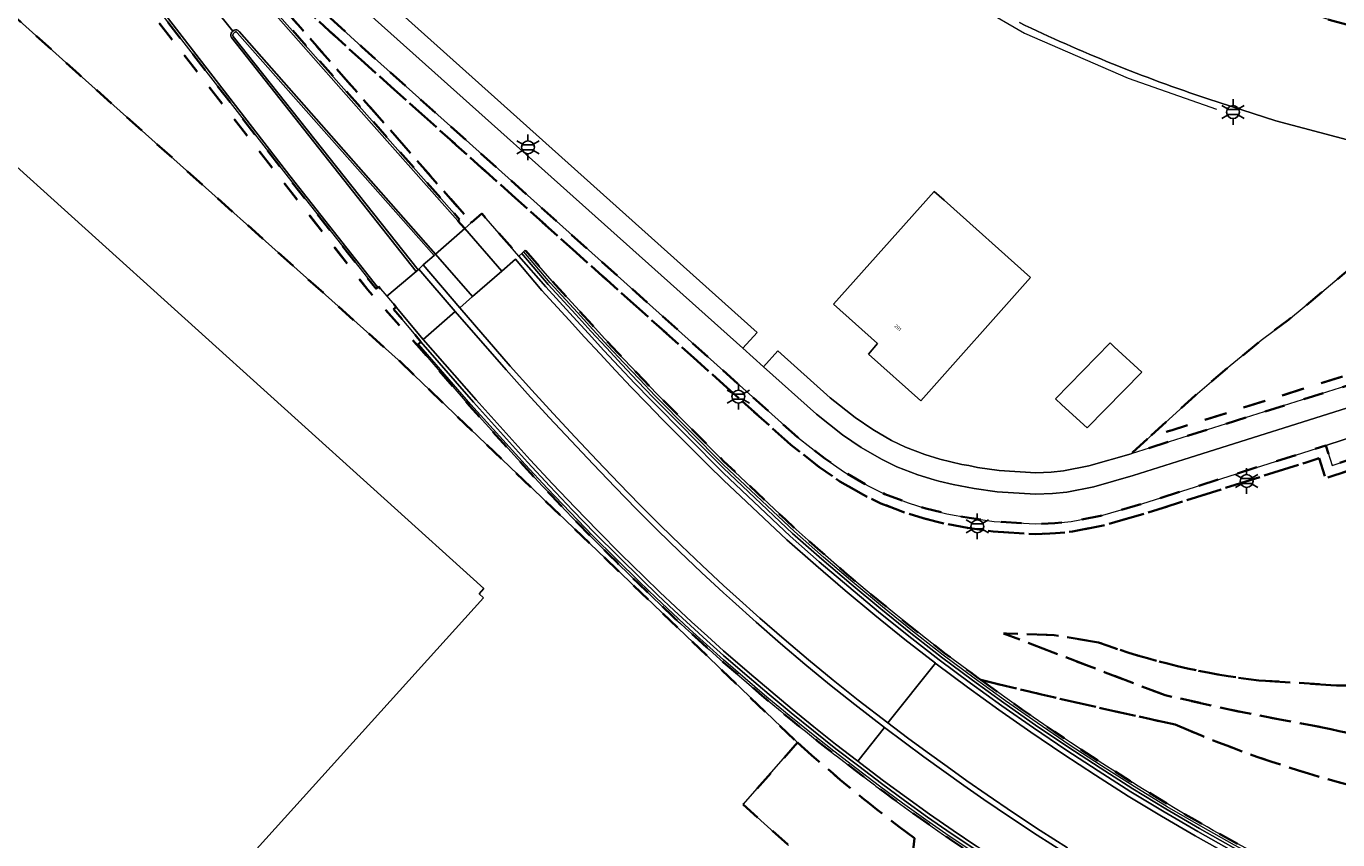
# Model space of a CAD drawing. Extents: x 105780 to 185197, y 477999 to 525027.
# Tile 234 of 562: x 107430 to 107559, y 478290 to 478370. Entities that reach past the tile are written whole.
import ezdxf
from ezdxf.enums import TextEntityAlignment as Align

# ---------------------------------------------------------------- set-up
doc = ezdxf.new("R2010")
doc.units = 0
doc.linetypes.add('XX-HIDDEN', pattern=[4, 2, -2])
for name, color, linetype, lineweight in [('B-GV-GR-MATERIAALGRENS-G', 252, 'XX-HIDDEN', 35), ('B-RO-IE-MEUBILAIR_WEGMEUBILAIR-S', 252, 'Continuous', 25), ('B-RO-IE-TERREINAFSCHEIDING_KUNSTMATIG_HEKWERK-G', 252, 'IE-TERREINAFSCHEIDING-KUNSTMATIG', 18), ('B-RO-IE-TERREINAFSCHEIDING_KUNSTMATIG_SCHUTTING-G', 252, 'IE-TERREINAFSCHEIDING-KUNSTMATIG-DICHT', 18), ('B-XX-KG-KADASTRAAL_BEBOUWING-G', 252, 'Continuous', 20), ('B1-WE-IE-MEUBILAIR_WEGMEUBILAIR-G', 7, 'Continuous', 18), ('B1-WE-OG-BEBOUWING-T18', 7, 'Continuous', 18), ('B1-WE-OG-TERREIN_ERF-GV', 252, 'Continuous', 18), ('B1-WE-VH-ONVERHARD-GV', 252, 'Continuous', 18), ('B1-WE-VH-VERHARDING_ASFALT-GV', 252, 'Continuous', 18), ('B1-WE-VH-VERHARDING_BETON-GV', 252, 'Continuous', 18), ('B1-WE-VH-VERHARDING_OPEN-GV', 252, 'Continuous', 18), ('B1-WE-VH-VERHARDING_TEGEL-GV', 252, 'Continuous', 18)]:
    doc.layers.add(name, color=color, linetype=linetype, lineweight=lineweight)
doc.styles.add('NLCS-ISO', font='NLCS-ISO.ttf')
doc.styles.add('NLCS-ISO-M200-T18', font='NLCS-ISO.ttf', dxfattribs={"height": 0.36})
doc.linetypes.add('IE-TERREINAFSCHEIDING-KUNSTMATIG', pattern='A,4,[82,NLCS.SHX,S=0.75,R=90,X=0,Y=0],4,-2', length=10)
doc.linetypes.add('IE-TERREINAFSCHEIDING-KUNSTMATIG-DICHT', pattern='A,8,-1,[82,NLCS.SHX,S=0.75,R=90,X=0,Y=0],-1', length=10)

# ---------------------------------------------------------------- blocks, each defined once
blk = doc.blocks.new('B-SIE-WEG_LICHTMAST-SO')
at = {"ltscale": 0.1}
for p, q in [((-1.1, 0.63), (-2.19, 1.27)), ((0, 1.27), (0, 2.53)), ((1.1, 0.63), (2.19, 1.27)), ((-1.1, -0.63), (-2.19, -1.27)), ((0, -1.27), (0, -2.53)), ((1.1, -0.63), (2.19, -1.27))]:
    blk.add_line(p, q, dxfattribs=at)
at = {"flags": 128}
for points in [[(-1.16, 0.5), (1.16, 0.5)], [(-1.16, -0.5), (1.16, -0.5)]]:
    blk.add_lwpolyline(points, dxfattribs=at)
at = {"ltscale": 0.1}
blk.add_circle((0, 0), 1.27, dxfattribs=at)
at = {"style": 'NLCS-ISO'}
blk.add_attdef('TYPE', text='', height=1.8, dxfattribs=at).set_placement((0, 2.53), align=Align.BOTTOM_CENTER)

msp = doc.modelspace()

# ---------------------------------------------------------------- linework, layer by layer
at = {"layer": 'B-GV-GR-MATERIAALGRENS-G', "flags": 128}
for points in [[(107432.803, 478400.302), (107431.747, 478399.441), (107442.096, 478386.651), (107446.23, 478381.774), (107447.292, 478380.488), (107448.363, 478379.209), (107449.443, 478377.938), (107450.531, 478376.674), (107451.234, 478375.869), (107451.477, 478375.591), (107451.628, 478375.418), (107452.733, 478374.169), (107472.99, 478351.232), (107472.827, 478351.097), (107473.493, 478350.345), (107474.153, 478350.916), (107457.547, 478369.866), (107451.152, 478377.122), (107447.743, 478381.101), (107453.032, 478376.344), (107462.698, 478367.492), (107472.664, 478358.556), (107505.626, 478329.005), (107508.384, 478326.845), (107510.454, 478325.411), (107512.694, 478324.116), (107514.486, 478323.236), (107516.86, 478322.333), (107518.659, 478321.775), (107520.752, 478321.244), (107523.028, 478320.816), (107525.534, 478320.46), (107529.674, 478320.211), (107531.672, 478320.29), (107533.361, 478320.455), (107536.37, 478321.054), (107540.475, 478322.233), (107556.362, 478327.279), (107557.67, 478327.698), (107558.285, 478325.721), (107569.543, 478329.397), (107570.424, 478329.728), (107571.275, 478330.088), (107577.227, 478333.777), (107582.964, 478337.425), (107588.416, 478340.541)], [(107406.705, 478380.9), (107406.975, 478379.845), (107409.342, 478377.623), (107414.869, 478384.116), (107422.731, 478377.031), (107431.108, 478386.313), (107463.938, 478344.285), (107468.813, 478338.829), (107469.181, 478339.176), (107466.49, 478342.391), (107466.758, 478342.589), (107465.814, 478343.664), (107465.02, 478344.613), (107464.932, 478344.511), (107464.76, 478344.374), (107456.099, 478355.393), (107434.626, 478383.099), (107433.818, 478384.16), (107433.707, 478384.303), (107433.49, 478384.583), (107433, 478385.213), (107432.809, 478385.454), (107432.478, 478385.872), (107432.172, 478386.258), (107431.825, 478386.687), (107431.568, 478387.005), (107431.334, 478387.295), (107430.815, 478387.924), (107430.595, 478388.191), (107430.485, 478388.324), (107429.627, 478389.344), (107425.477, 478394.497), (107418.517, 478389.377)], [(107431.108, 478386.313), (107422.731, 478377.031), (107435.529, 478365.499), (107466.947, 478337.386), (107506.266, 478299.655)], [(107517.786, 478290.224), (107517.648, 478288.754), (107528.512, 478285.348), (107523.436, 478288.711), (107521.487, 478290.02), (107521.253, 478290.181), (107520.67, 478290.583), (107519.553, 478291.353), (107519.046, 478291.712), (107518.402, 478292.167), (107517.636, 478292.709), (107517.528, 478292.767), (107515.736, 478294.088), (107514.913, 478294.7), (107513.998, 478295.381), (107513.852, 478295.49), (107511.985, 478296.914), (107510.111, 478298.352), (107509.962, 478298.469), (107509.139, 478299.114), (107508.253, 478299.809), (107507.835, 478300.145), (107507.053, 478300.772), (107506.411, 478301.287), (107505.822, 478301.771), (107504.943, 478302.491), (107504.585, 478302.785), (107503.637, 478303.579), (107502.993, 478304.119), (107502.775, 478304.302), (107500.982, 478305.839), (107499, 478307.555), (107497.567, 478308.824), (107497.415, 478308.961), (107496.906, 478309.42), (107496.146, 478310.105), (107495.819, 478310.405), (107495.247, 478310.931), (107494.736, 478311.4), (107494.269, 478311.837), (107493.593, 478312.47), (107493.339, 478312.708), (107492.698, 478313.319), (107492.105, 478313.883), (107491.953, 478314.028), (107490.58, 478315.362), (107488.652, 478317.244), (107488.464, 478317.431), (107487.698, 478318.195), (107486.744, 478319.145), (107486.308, 478319.588), (107485.569, 478320.339), (107484.855, 478321.065), (107484.161, 478321.786), (107483.398, 478322.578), (107482.986, 478323.005), (107482.063, 478323.982), (107481.327, 478324.761), (107481.136, 478324.963), (107479.306, 478326.94), (107473.958, 478332.864), (107468.813, 478338.829), (107463.938, 478344.285), (107431.108, 478386.313)], [(107569.211, 478330.341), (107558.939, 478326.987), (107558.325, 478328.958), (107556.058, 478328.232), (107540.186, 478323.19), (107536.134, 478322.027), (107533.214, 478321.445), (107531.604, 478321.288), (107529.684, 478321.212), (107525.635, 478321.456), (107523.191, 478321.803), (107520.968, 478322.221), (107518.93, 478322.738), (107517.186, 478323.279), (107514.885, 478324.154), (107513.165, 478324.999), (107510.99, 478326.256), (107508.978, 478327.65), (107506.269, 478329.772), (107473.332, 478359.301), (107463.369, 478368.233), (107453.704, 478377.084), (107445.946, 478384.062)], [(107447.743, 478381.101), (107451.152, 478377.122), (107457.547, 478369.866), (107474.153, 478350.916), (107475.176, 478351.801), (107476.044, 478350.81), (107478.841, 478347.592), (107479.13, 478347.861), (107479.454, 478348.199), (107482.097, 478345.143), (107484.796, 478342.207), (107486.047, 478340.824), (107487.307, 478339.449), (107488.575, 478338.081), (107489.852, 478336.721), (107491.137, 478335.37), (107492.43, 478334.026), (107499, 478327.397), (107505.078, 478321.647), (107506.134, 478320.648), (107508.508, 478318.545), (107510.908, 478316.473), (107513.333, 478314.43), (107514.181, 478313.734), (107515.271, 478312.839), (107515.784, 478312.418), (107518.259, 478310.436), (107520.759, 478308.485), (107523.299, 478306.586), (107524.033, 478306.052), (107524.336, 478305.831)], [(107577.772, 478316.776), (107586.382, 478326.674), (107588.968, 478332.742), (107588.274, 478335.304), (107577.227, 478333.777), (107571.275, 478330.088), (107570.424, 478329.728), (107569.543, 478329.397), (107558.285, 478325.721), (107557.67, 478327.698), (107556.362, 478327.279), (107540.475, 478322.233), (107536.37, 478321.054), (107533.361, 478320.455), (107531.672, 478320.29), (107529.674, 478320.211), (107525.534, 478320.46), (107523.028, 478320.816), (107520.752, 478321.244), (107518.659, 478321.775), (107516.86, 478322.333), (107514.486, 478323.236), (107512.694, 478324.116), (107510.454, 478325.411), (107508.384, 478326.845), (107505.626, 478329.005), (107472.664, 478358.556), (107462.698, 478367.492), (107453.032, 478376.344), (107447.743, 478381.101)], [(107571.448, 478352.327), (107568.911, 478350.734), (107567.953, 478350.189), (107564.242, 478348.693), (107563.789, 478348.542), (107562.839, 478348.217), (107557.927, 478344.041), (107554.637, 478341.343), (107551.943, 478339.314), (107548.9, 478336.826), (107545.446, 478333.874), (107541.001, 478329.835), (107543.175, 478330.46), (107562.255, 478336.478), (107562.887, 478334.476), (107564.964, 478335.198), (107567.626, 478336.205), (107570.111, 478337.574), (107583.196, 478345.672)], [(107583.196, 478345.672), (107570.111, 478337.574), (107567.626, 478336.205), (107564.964, 478335.198), (107562.887, 478334.476), (107562.255, 478336.478), (107543.175, 478330.46), (107541.001, 478329.835), (107539.131, 478328.135), (107561.602, 478335.223), (107562.235, 478333.221), (107562.906, 478333.433), (107565.304, 478334.257)], [(107535.916, 478309.533), (107531.552, 478310.248), (107526.565, 478310.421), (107536.588, 478306.582), (107542.473, 478304.327), (107550.108, 478302.649), (107558.805, 478300.995)], [(107558.805, 478300.995), (107550.108, 478302.649), (107542.473, 478304.327), (107536.588, 478306.582), (107526.565, 478310.421), (107531.552, 478310.248), (107535.916, 478309.533)], [(107524.336, 478305.831), (107525.863, 478304.719), (107528.45, 478302.884), (107530.012, 478301.8), (107531.582, 478300.727), (107533.161, 478299.666), (107536.347, 478297.576), (107539.026, 478295.871), (107539.333, 478295.682), (107539.565, 478295.535), (107540.253, 478295.116), (107541.731, 478294.207), (107544.462, 478292.585), (107545.42, 478292.036), (107546.621, 478291.348), (107547.217, 478291.006), (107549.996, 478289.469), (107552.799, 478287.975), (107553.012, 478288.327), (107558.751, 478285.406), (107559.105, 478285.226), (107559.463, 478285.054), (107564.38, 478289.859), (107563.592, 478290.168), (107565.404, 478294.318)], [(107558.79, 478305.335), (107551.699, 478305.796)], [(107551.699, 478305.796), (107558.79, 478305.335)], [(107506.266, 478299.655), (107500.928, 478293.55), (107505.397, 478289.531), (107505.596, 478289.353), (107482.381, 478263.503), (107476.062, 478256.559), (107479.18, 478253.791), (107451.813, 478223.241), (107452.123, 478222.964), (107386.025, 478149.504), (107350.817, 478110.201), (107343.293, 478101.86), (107335.419, 478096.642), (107332.533, 478093.064), (107306.883, 478116.155), (107234.87, 478180.5), (107232.638, 478178.028), (107229.84, 478180.54), (107230.343, 478181.102), (107229.231, 478182.083), (107227.243, 478179.871), (107232.612, 478175.074), (107235.791, 478178.546), (107333.86, 478090.431), (107334.709, 478091.072), (107358.682, 478112.63), (107379.806, 478136.045), (107395.75, 478153.965), (107411.831, 478172.295), (107428.177, 478190.575), (107441.47, 478205.031), (107452.167, 478217.376), (107490.266, 478259.48), (107500.334, 478250.58), (107516.493, 478268.898), (107517.12, 478280.247), (107517.648, 478288.754)], [(107517.648, 478288.754), (107517.786, 478290.224)]]:
    msp.add_lwpolyline(points, dxfattribs=at)
for points in [[(107536.01, 478379.137, 0.0712986), (107589.492, 478364.476)], [(107551.699, 478305.796, -0.0582472), (107535.916, 478309.533)], [(107535.916, 478309.533, 0.0582472), (107551.699, 478305.796)], [(107567.519, 478307.297, -0.1514457), (107558.79, 478305.335)], [(107558.79, 478305.335, 0.1514457), (107567.519, 478307.297)], [(107524.336, 478305.831, 0.005586), (107543.46, 478301.438)], [(107543.46, 478301.438, -0.005586), (107524.336, 478305.831)], [(107543.46, 478301.438, 0.0485798), (107565.404, 478294.318)], [(107565.404, 478294.318, -0.0485798), (107543.46, 478301.438)], [(107558.805, 478300.995, 0.1666007), (107572.208, 478301.882)], [(107572.208, 478301.882, -0.1666007), (107558.805, 478300.995)], [(107506.266, 478299.655, 0.0218101), (107517.786, 478290.224)], [(107517.786, 478290.224, -0.0218101), (107506.266, 478299.655)]]:
    msp.add_lwpolyline(points, format="xyb", dxfattribs=at)
at = {"layer": 'B-RO-IE-TERREINAFSCHEIDING_KUNSTMATIG_HEKWERK-G', "flags": 128}
for points in [[(107579.032, 478275.866), (107576.259, 478276.89), (107573.744, 478277.918), (107571.239, 478278.967), (107568.742, 478280.038), (107566.254, 478281.129), (107563.776, 478282.242), (107561.537, 478283.301), (107559.307, 478284.383), (107557.089, 478285.485), (107554.881, 478286.609), (107552.684, 478287.754), (107549.319, 478289.553), (107545.988, 478291.414), (107542.693, 478293.337), (107539.434, 478295.321), (107536.212, 478297.366), (107533.026, 478299.455), (107529.871, 478301.592), (107526.749, 478303.777), (107523.661, 478306.009), (107520.607, 478308.287), (107517.606, 478310.634), (107514.641, 478313.026), (107511.712, 478315.462), (107508.82, 478317.942), (107505.965, 478320.464), (107499, 478327.048), (107492.25, 478333.853), (107490.698, 478335.468), (107489.158, 478337.094), (107487.631, 478338.731), (107486.115, 478340.379), (107484.611, 478342.039), (107481.912, 478344.973), (107479.326, 478348.018)], [(107574.581, 478262.504), (107566.966, 478265.491), (107563.373, 478267.007), (107559.806, 478268.584), (107556.266, 478270.221), (107552.755, 478271.919), (107549.274, 478273.677), (107546.093, 478275.331), (107538.929, 478279.25), (107536.842, 478280.461), (107534.767, 478281.693), (107532.705, 478282.946), (107530.656, 478284.221), (107528.62, 478285.517), (107523.549, 478288.877), (107521.213, 478290.449), (107518.901, 478292.055), (107516.611, 478293.695), (107514.346, 478295.368), (107512.106, 478297.073), (107509.861, 478298.799), (107507.64, 478300.554), (107505.441, 478302.338), (107503.265, 478304.151), (107501.113, 478305.991), (107499, 478307.821), (107497.31, 478309.321), (107495.637, 478310.84), (107493.981, 478312.377), (107492.342, 478313.932), (107490.72, 478315.505), (107488.411, 478317.764), (107486.129, 478320.05), (107483.876, 478322.365), (107481.65, 478324.706), (107479.454, 478327.075), (107474.108, 478332.996), (107468.987, 478338.883)]]:
    msp.add_lwpolyline(points, dxfattribs=at)
at = {"layer": 'B-RO-IE-TERREINAFSCHEIDING_KUNSTMATIG_SCHUTTING-G', "flags": 128}
for points in [[(107475.176, 478351.801), (107474.153, 478350.916), (107473.493, 478350.345), (107477.16, 478346.141), (107478.51, 478347.319), (107481.103, 478344.229), (107483.797, 478341.299), (107485.305, 478339.635), (107486.825, 478337.982), (107488.357, 478336.34), (107489.902, 478334.709), (107491.458, 478333.09), (107492.943, 478331.552), (107494.44, 478330.026), (107495.949, 478328.511), (107497.469, 478327.007), (107499, 478325.515), (107505.219, 478319.655), (107508.073, 478317.134), (107510.964, 478314.655), (107513.891, 478312.22), (107516.854, 478309.828), (107519.852, 478307.481), (107519.94, 478307.413), (107523.008, 478305.124), (107526.11, 478302.882), (107529.246, 478300.688), (107532.414, 478298.541), (107535.615, 478296.442), (107538.853, 478294.387), (107542.129, 478292.392), (107545.442, 478290.459), (107548.79, 478288.588), (107552.172, 478286.78), (107554.379, 478285.629), (107556.597, 478284.5), (107558.121, 478283.743), (107558.501, 478284.114), (107556.821, 478284.948), (107554.608, 478286.075), (107552.405, 478287.222), (107549.031, 478289.027), (107545.691, 478290.894), (107542.386, 478292.823), (107539.117, 478294.812), (107535.886, 478296.862), (107532.692, 478298.956), (107529.53, 478301.099), (107526.4, 478303.289), (107523.305, 478305.526), (107520.243, 478307.81), (107517.233, 478310.164), (107514.259, 478312.563), (107511.322, 478315.006), (107508.421, 478317.493), (107505.558, 478320.023), (107499, 478326.21), (107491.818, 478333.437), (107490.264, 478335.054), (107488.722, 478336.683), (107487.191, 478338.322), (107485.673, 478339.973), (107484.167, 478341.635), (107481.471, 478344.567), (107478.841, 478347.592), (107476.044, 478350.81)], [(107479.13, 478347.861), (107478.841, 478347.592), (107481.471, 478344.567), (107484.167, 478341.635), (107485.673, 478339.973), (107487.191, 478338.322), (107488.722, 478336.683), (107490.264, 478335.054), (107491.818, 478333.437), (107499, 478326.21), (107505.558, 478320.023), (107508.421, 478317.493), (107511.322, 478315.006), (107514.259, 478312.563), (107517.233, 478310.164), (107520.243, 478307.81), (107523.305, 478305.526), (107526.4, 478303.289), (107529.53, 478301.099), (107532.692, 478298.956), (107535.886, 478296.862), (107539.117, 478294.812), (107542.386, 478292.823), (107545.691, 478290.894), (107549.031, 478289.027), (107552.405, 478287.222), (107554.608, 478286.075), (107556.821, 478284.948), (107558.501, 478284.114), (107558.764, 478284.371), (107556.769, 478285.365), (107554.663, 478286.439), (107552.568, 478287.532), (107549.199, 478289.333), (107545.864, 478291.197), (107542.565, 478293.122), (107539.302, 478295.109), (107536.076, 478297.156), (107532.887, 478299.248), (107529.73, 478301.387), (107526.605, 478303.574), (107523.513, 478305.808), (107520.456, 478308.088), (107517.452, 478310.438), (107514.483, 478312.833), (107511.55, 478315.272), (107508.654, 478317.755), (107505.795, 478320.28), (107499, 478326.698), (107492.07, 478333.68), (107490.517, 478335.295), (107488.976, 478336.922), (107487.447, 478338.561), (107485.93, 478340.21), (107484.426, 478341.871), (107481.728, 478344.804)], [(107479.454, 478348.199), (107479.13, 478347.861), (107481.728, 478344.804), (107484.426, 478341.871), (107485.93, 478340.21), (107487.447, 478338.561), (107488.976, 478336.922), (107490.517, 478335.295), (107492.07, 478333.68), (107499, 478326.698), (107505.795, 478320.28), (107508.654, 478317.755), (107511.55, 478315.272), (107514.483, 478312.833), (107517.452, 478310.438), (107520.456, 478308.088), (107523.513, 478305.808), (107526.605, 478303.574), (107529.73, 478301.387), (107532.887, 478299.248), (107536.076, 478297.156), (107539.302, 478295.109), (107542.565, 478293.122), (107545.864, 478291.197), (107549.199, 478289.333), (107552.568, 478287.532), (107554.663, 478286.439), (107556.769, 478285.365), (107558.764, 478284.371), (107559.463, 478285.054), (107559.105, 478285.226), (107558.751, 478285.406), (107553.012, 478288.327), (107552.799, 478287.975), (107549.996, 478289.469), (107547.217, 478291.006), (107546.621, 478291.348), (107545.42, 478292.036), (107544.462, 478292.585), (107541.731, 478294.207), (107540.253, 478295.116), (107539.565, 478295.535), (107539.333, 478295.682), (107539.026, 478295.871), (107536.347, 478297.576), (107533.161, 478299.666), (107531.582, 478300.727), (107530.012, 478301.8), (107528.45, 478302.884), (107525.863, 478304.719), (107524.336, 478305.831), (107524.033, 478306.052), (107523.299, 478306.586), (107520.759, 478308.485), (107518.259, 478310.436), (107515.784, 478312.418), (107515.271, 478312.839), (107514.181, 478313.734), (107513.333, 478314.43), (107510.908, 478316.473), (107508.508, 478318.545), (107506.134, 478320.648), (107505.078, 478321.647), (107499, 478327.397), (107492.43, 478334.026), (107491.137, 478335.37), (107489.852, 478336.721), (107488.575, 478338.081), (107487.307, 478339.449), (107486.047, 478340.824), (107484.796, 478342.207), (107482.097, 478345.143)], [(107466.758, 478342.589), (107466.49, 478342.391), (107469.181, 478339.176), (107474.348, 478333.208), (107479.691, 478327.29), (107481.884, 478324.924), (107484.106, 478322.585), (107486.357, 478320.274), (107488.636, 478317.99), (107490.943, 478315.735), (107492.522, 478314.203), (107494.117, 478312.688), (107495.729, 478311.19), (107497.357, 478309.71), (107499, 478308.247), (107501.321, 478306.234), (107503.47, 478304.396), (107505.643, 478302.586), (107507.84, 478300.804), (107510.059, 478299.051), (107512.301, 478297.327), (107514.539, 478295.624), (107516.801, 478293.954), (107519.087, 478292.316), (107521.396, 478290.712), (107523.728, 478289.141), (107528.792, 478285.787), (107530.825, 478284.492), (107532.872, 478283.219), (107534.931, 478281.967), (107537.004, 478280.736), (107539.089, 478279.527), (107546.242, 478275.614), (107548.565, 478274.406), (107548.829, 478274.664), (107546.405, 478275.924), (107539.263, 478279.831), (107537.18, 478281.038), (107535.111, 478282.267), (107533.054, 478283.517), (107531.01, 478284.789), (107528.98, 478286.082), (107523.925, 478289.431), (107521.596, 478291), (107519.29, 478292.602), (107517.007, 478294.237), (107514.749, 478295.905), (107512.514, 478297.605), (107512.205, 478297.84), (107510.031, 478299.518), (107507.878, 478301.223), (107505.746, 478302.955), (107503.637, 478304.714), (107501.55, 478306.499), (107499, 478308.713), (107497.407, 478310.135), (107495.829, 478311.573), (107494.266, 478313.028), (107492.719, 478314.499), (107491.187, 478315.986), (107488.884, 478318.239), (107486.608, 478320.519), (107484.36, 478322.828), (107482.141, 478325.163), (107479.95, 478327.525), (107474.61, 478333.44), (107469.416, 478339.397)]]:
    msp.add_lwpolyline(points, close=True, dxfattribs=at)
for points in [[(107469.181, 478339.176), (107468.813, 478338.829), (107473.958, 478332.864), (107479.306, 478326.94), (107481.136, 478324.963), (107481.327, 478324.761), (107482.063, 478323.982), (107482.986, 478323.005), (107483.398, 478322.578), (107484.161, 478321.786), (107484.855, 478321.065), (107485.569, 478320.339), (107486.308, 478319.588), (107486.744, 478319.145), (107487.698, 478318.195), (107488.464, 478317.431), (107488.652, 478317.244), (107490.58, 478315.362), (107491.953, 478314.028), (107492.105, 478313.883), (107492.698, 478313.319), (107493.339, 478312.708), (107493.593, 478312.47), (107494.269, 478311.837), (107494.736, 478311.4), (107495.247, 478310.931), (107495.819, 478310.405), (107496.146, 478310.105), (107496.906, 478309.42), (107497.415, 478308.961), (107497.567, 478308.824), (107499, 478307.555), (107500.982, 478305.839), (107502.775, 478304.302), (107502.993, 478304.119), (107503.637, 478303.579), (107504.585, 478302.785), (107504.943, 478302.491), (107505.822, 478301.771), (107506.411, 478301.287), (107507.053, 478300.772), (107507.835, 478300.145), (107508.253, 478299.809), (107509.139, 478299.114), (107509.962, 478298.469), (107510.111, 478298.352), (107511.985, 478296.914), (107513.852, 478295.49), (107513.998, 478295.381), (107514.913, 478294.7), (107515.736, 478294.088), (107517.528, 478292.767), (107517.636, 478292.709), (107518.402, 478292.167), (107519.046, 478291.712), (107519.553, 478291.353), (107520.67, 478290.583), (107521.253, 478290.181), (107521.487, 478290.02), (107523.436, 478288.711), (107528.512, 478285.348)], [(107545.993, 478275.066), (107546.724, 478274.681), (107547.454, 478274.3), (107547.457, 478274.298), (107547.225, 478274.07), (107547.882, 478273.739), (107548.565, 478274.406), (107546.242, 478275.614), (107539.089, 478279.527), (107537.004, 478280.736), (107534.931, 478281.967), (107532.872, 478283.219), (107530.825, 478284.492), (107528.792, 478285.787), (107523.728, 478289.141), (107521.396, 478290.712), (107519.087, 478292.316), (107516.801, 478293.954), (107514.539, 478295.624), (107512.301, 478297.327), (107510.059, 478299.051), (107507.84, 478300.804), (107505.643, 478302.586), (107503.47, 478304.396), (107501.321, 478306.234), (107499, 478308.247), (107497.357, 478309.71), (107495.729, 478311.19), (107494.117, 478312.688), (107492.522, 478314.203), (107490.943, 478315.735), (107488.636, 478317.99), (107486.357, 478320.274), (107484.106, 478322.585), (107481.884, 478324.924), (107479.691, 478327.29), (107474.348, 478333.208), (107469.181, 478339.176)]]:
    msp.add_lwpolyline(points, dxfattribs=at)
at = {"layer": 'B-XX-KG-KADASTRAAL_BEBOUWING-G', "flags": 128}
for points in [[(107426.252, 478359.196), (107426.119, 478359.321), (107398.335, 478328.093), (107391.426, 478320.428), (107435.968, 478280.229), (107442.534, 478287.504), (107443.68, 478286.47), (107446.964, 478283.506), (107447.446, 478284.04), (107447.962, 478283.575), (107448.392, 478284.051), (107475.351, 478313.926), (107474.922, 478314.312), (107475.394, 478314.835)], [(107520.715, 478353.109), (107519.738, 478353.983), (107509.815, 478342.888), (107514.164, 478339.008), (107513.252, 478337.935), (107518.41, 478333.334), (107529.22, 478345.492)]]:
    msp.add_lwpolyline(points, close=True, dxfattribs=at)
at = {"layer": 'B1-WE-IE-MEUBILAIR_WEGMEUBILAIR-G', "flags": 128}
msp.add_lwpolyline([(107499.595, 478389.181), (107504.644, 478386.05), (107513.333, 478380.14), (107524.331, 478372.077), (107528.636, 478369.572), (107538.852, 478365.15), (107547.54, 478362.097)], dxfattribs=at)
at = {"layer": 'B1-WE-OG-TERREIN_ERF-GV', "flags": 128}
for points in [[(107466.724, 478371.987), (107476.435, 478363.281), (107502.308, 478340.085), (107500.898, 478338.523), (107502.936, 478336.697), (107504.324, 478338.278), (107509.507, 478333.631), (107511.966, 478331.704), (107513.687, 478330.514), (107515.538, 478329.443), (107516.896, 478328.776), (107518.828, 478328.041), (107520.297, 478327.586), (107522.446, 478327.065), (107523.147, 478326.962), (107524.01, 478326.771), (107526.141, 478326.47), (107529.737, 478326.253), (107531.262, 478326.313), (107532.488, 478326.432), (107534.959, 478326.925), (107539.131, 478328.135), (107541.001, 478329.835), (107545.446, 478333.874), (107548.9, 478336.826), (107551.943, 478339.314), (107554.637, 478341.343), (107557.927, 478344.041), (107562.839, 478348.217)], [(107577.693, 478355.241), (107568.995, 478356.924), (107563.676, 478358.202), (107553.389, 478360.945), (107546.699, 478363.111)]]:
    msp.add_lwpolyline(points, dxfattribs=at)
at = {"layer": 'B1-WE-OG-TERREIN_ERF-GV'}
msp.add_lwpolyline([(107546.699, 478363.111, -0.0320209), (107528.142, 478370.621)], format="xyb", dxfattribs=at)
at = {"layer": 'B1-WE-OG-TERREIN_ERF-GV', "flags": 128}
for points in [[(107520.715, 478353.109), (107529.22, 478345.492), (107518.41, 478333.334), (107513.252, 478337.935), (107514.164, 478339.008), (107509.815, 478342.888), (107519.738, 478353.983)], [(107537.457, 478338.681), (107540.175, 478336.162), (107534.795, 478330.699), (107532.32, 478332.962), (107531.677, 478333.549), (107537.061, 478339.051)]]:
    msp.add_lwpolyline(points, close=True, dxfattribs=at)
at = {"layer": 'B1-WE-VH-ONVERHARD-GV', "flags": 128}
msp.add_lwpolyline([(107532.851, 478289.284), (107530.19, 478290.984), (107527.554, 478292.723), (107524.943, 478294.498), (107522.968, 478295.886), (107521.005, 478297.29), (107519.053, 478298.709), (107517.112, 478300.144), (107515.183, 478301.594), (107512.25, 478303.846), (107509.785, 478305.812), (107507.349, 478307.815), (107504.945, 478309.854), (107502.571, 478311.93), (107500.229, 478314.041), (107499, 478315.155), (107496.89, 478317.109), (107494.807, 478319.091), (107492.751, 478321.1), (107490.723, 478323.138), (107488.722, 478325.203), (107486.538, 478327.479), (107484.372, 478329.773), (107482.224, 478332.083), (107480.095, 478334.41), (107477.983, 478336.754), (107473.016, 478342.527), (107469.418, 478346.762), (107468.966, 478346.317), (107472.568, 478342.137), (107477.57, 478336.391), (107479.685, 478334.044), (107481.818, 478331.713), (107483.969, 478329.399), (107486.138, 478327.102), (107488.325, 478324.822), (107490.401, 478322.68), (107492.507, 478320.568), (107494.642, 478318.486), (107496.807, 478316.433), (107499, 478314.412), (107499.86, 478313.634), (107502.208, 478311.517), (107504.588, 478309.437), (107506.999, 478307.392), (107509.44, 478305.384), (107511.912, 478303.413), (107514.841, 478301.163), (107516.776, 478299.708), (107518.722, 478298.269), (107520.68, 478296.846), (107522.649, 478295.438), (107524.629, 478294.046), (107527.247, 478292.267), (107529.89, 478290.525), (107532.556, 478288.82)], dxfattribs=at)
at = {"layer": 'B1-WE-VH-VERHARDING_ASFALT-GV', "flags": 128}
for points in [[(107565.304, 478334.257), (107562.906, 478333.433), (107562.235, 478333.221), (107544.334, 478327.565), (107539.331, 478325.993), (107535.45, 478324.878), (107532.791, 478324.348), (107531.405, 478324.213), (107529.715, 478324.147), (107525.93, 478324.375), (107523.668, 478324.695), (107521.6, 478325.084), (107520.186, 478325.443), (107519.726, 478325.56), (107518.142, 478326.051), (107516.056, 478326.845), (107514.547, 478327.586), (107512.56, 478328.735), (107510.717, 478330.01), (107508.154, 478332.019), (107502.936, 478336.697), (107500.898, 478338.523), (107456.016, 478378.73), (107446.999, 478386.781)], [(107445.946, 478384.062), (107453.704, 478377.084), (107463.369, 478368.233), (107473.332, 478359.301), (107506.269, 478329.772), (107508.978, 478327.65), (107510.99, 478326.256), (107513.165, 478324.999), (107514.885, 478324.154), (107517.186, 478323.279), (107518.93, 478322.738), (107520.968, 478322.221), (107523.191, 478321.803), (107525.635, 478321.456), (107529.684, 478321.212), (107531.604, 478321.288), (107533.214, 478321.445), (107536.134, 478322.027), (107540.186, 478323.19), (107556.058, 478328.232), (107558.325, 478328.958), (107568.855, 478332.409)], [(107546.699, 478363.111), (107553.389, 478360.945), (107563.676, 478358.202), (107568.995, 478356.924), (107577.693, 478355.241), (107580.704, 478354.588), (107585.672, 478353.847)], [(107548.79, 478288.588), (107545.442, 478290.459), (107542.129, 478292.392), (107538.853, 478294.387), (107535.615, 478296.442), (107532.414, 478298.541), (107529.246, 478300.688), (107526.11, 478302.882), (107523.008, 478305.124), (107519.94, 478307.413), (107519.852, 478307.481), (107515.183, 478301.594), (107517.112, 478300.144), (107519.053, 478298.709), (107521.005, 478297.29), (107522.968, 478295.886), (107524.943, 478294.498), (107527.554, 478292.723), (107530.19, 478290.984), (107532.851, 478289.284)], [(107532.556, 478288.82), (107529.89, 478290.525), (107527.247, 478292.267), (107524.629, 478294.046), (107522.649, 478295.438), (107520.68, 478296.846), (107518.722, 478298.269), (107516.776, 478299.708), (107514.841, 478301.163), (107512.205, 478297.84), (107512.514, 478297.605), (107514.749, 478295.905), (107517.007, 478294.237), (107519.29, 478292.602), (107521.596, 478291), (107523.925, 478289.431)]]:
    msp.add_lwpolyline(points, dxfattribs=at)
at = {"layer": 'B1-WE-VH-VERHARDING_ASFALT-GV'}
for points in [[(107589.492, 478364.476, -0.0712986), (107536.01, 478379.137)], [(107528.142, 478370.621, 0.0320209), (107546.699, 478363.111)]]:
    msp.add_lwpolyline(points, format="xyb", dxfattribs=at)
at = {"layer": 'B1-WE-VH-VERHARDING_ASFALT-GV', "flags": 128}
for points in [[(107477.16, 478346.141), (107474.272, 478343.622), (107473.016, 478342.527), (107477.983, 478336.754), (107480.095, 478334.41), (107482.224, 478332.083), (107484.372, 478329.773), (107486.538, 478327.479), (107488.722, 478325.203), (107490.723, 478323.138), (107492.751, 478321.1), (107494.807, 478319.091), (107496.89, 478317.109), (107499, 478315.155), (107500.229, 478314.041), (107502.571, 478311.93), (107504.945, 478309.854), (107507.349, 478307.815), (107509.785, 478305.812), (107512.25, 478303.846), (107515.183, 478301.594), (107519.852, 478307.481), (107516.854, 478309.828), (107513.891, 478312.22), (107510.964, 478314.655), (107508.073, 478317.134), (107505.219, 478319.655), (107499, 478325.515), (107497.469, 478327.007), (107495.949, 478328.511), (107494.44, 478330.026), (107492.943, 478331.552), (107491.458, 478333.09), (107489.902, 478334.709), (107488.357, 478336.34), (107486.825, 478337.982), (107485.305, 478339.635), (107483.797, 478341.299), (107481.103, 478344.229), (107478.51, 478347.319)], [(107472.568, 478342.137), (107469.416, 478339.397), (107474.61, 478333.44), (107479.95, 478327.525), (107482.141, 478325.163), (107484.36, 478322.828), (107486.608, 478320.519), (107488.884, 478318.239), (107491.187, 478315.986), (107492.719, 478314.499), (107494.266, 478313.028), (107495.829, 478311.573), (107497.407, 478310.135), (107499, 478308.713), (107501.55, 478306.499), (107503.637, 478304.714), (107505.746, 478302.955), (107507.878, 478301.223), (107510.031, 478299.518), (107512.205, 478297.84), (107514.841, 478301.163), (107511.912, 478303.413), (107509.44, 478305.384), (107506.999, 478307.392), (107504.588, 478309.437), (107502.208, 478311.517), (107499.86, 478313.634), (107499, 478314.412), (107496.807, 478316.433), (107494.642, 478318.486), (107492.507, 478320.568), (107490.401, 478322.68), (107488.325, 478324.822), (107486.138, 478327.102), (107483.969, 478329.399), (107481.818, 478331.713), (107479.685, 478334.044), (107477.57, 478336.391)]]:
    msp.add_lwpolyline(points, close=True, dxfattribs=at)
at = {"layer": 'B1-WE-VH-VERHARDING_BETON-GV', "flags": 128}
for points in [[(107431.747, 478399.441), (107431.576, 478399.302), (107441.925, 478386.513), (107449.983, 478376.972), (107463.291, 478361.818), (107472.827, 478351.097), (107472.99, 478351.232), (107452.733, 478374.169), (107451.628, 478375.418), (107451.477, 478375.591), (107451.234, 478375.869), (107450.531, 478376.674), (107449.443, 478377.938), (107448.363, 478379.209), (107447.292, 478380.488), (107446.23, 478381.774), (107442.096, 478386.651)], [(107449.983, 478376.972), (107446.901, 478374.478), (107450.661, 478369.786), (107450.772, 478369.879), (107450.909, 478369.922), (107451.053, 478369.91), (107451.181, 478369.844), (107451.275, 478369.734), (107470.62, 478347.809), (107473.493, 478350.345), (107472.827, 478351.097), (107463.291, 478361.818)], [(107450.661, 478369.786), (107446.901, 478374.478), (107443.657, 478371.853), (107456.273, 478355.527), (107464.932, 478344.511), (107465.02, 478344.613), (107465.814, 478343.664), (107468.713, 478346.096), (107450.515, 478369.16), (107450.46, 478369.291), (107450.448, 478369.433), (107450.481, 478369.571), (107450.554, 478369.693)], [(107470.472, 478347.679), (107470.62, 478347.809), (107451.275, 478369.734), (107451.181, 478369.844), (107451.053, 478369.91), (107450.909, 478369.922), (107450.772, 478369.879), (107450.661, 478369.786), (107450.554, 478369.693), (107450.481, 478369.571), (107450.448, 478369.433), (107450.46, 478369.291), (107450.515, 478369.16), (107468.713, 478346.096), (107468.906, 478346.262), (107450.694, 478369.27), (107450.665, 478369.341), (107450.658, 478369.417), (107450.676, 478369.492), (107450.715, 478369.558), (107450.773, 478369.608), (107450.824, 478369.654), (107450.872, 478369.695), (107450.932, 478369.714), (107450.995, 478369.708), (107451.051, 478369.679), (107451.092, 478369.631)], [(107468.906, 478346.262), (107468.966, 478346.317), (107469.418, 478346.762), (107470.472, 478347.679), (107451.092, 478369.631), (107451.051, 478369.679), (107450.995, 478369.708), (107450.932, 478369.714), (107450.872, 478369.695), (107450.824, 478369.654), (107450.773, 478369.608), (107450.715, 478369.558), (107450.676, 478369.492), (107450.658, 478369.417), (107450.665, 478369.341), (107450.694, 478369.27)], [(107473.493, 478350.345), (107470.62, 478347.809), (107474.272, 478343.622), (107477.16, 478346.141)], [(107470.62, 478347.809), (107470.472, 478347.679), (107469.418, 478346.762), (107473.016, 478342.527), (107474.272, 478343.622)], [(107468.966, 478346.317), (107468.906, 478346.262), (107468.713, 478346.096), (107465.814, 478343.664), (107466.758, 478342.589), (107469.416, 478339.397), (107472.568, 478342.137)]]:
    msp.add_lwpolyline(points, close=True, dxfattribs=at)
msp.add_lwpolyline([(107434.626, 478383.099), (107456.099, 478355.393), (107464.76, 478344.374), (107464.932, 478344.511), (107456.273, 478355.527), (107443.657, 478371.853)], dxfattribs=at)
at = {"layer": 'B1-WE-VH-VERHARDING_OPEN-GV', "flags": 128}
msp.add_lwpolyline([(107540.175, 478336.162), (107537.457, 478338.681), (107537.061, 478339.051), (107531.677, 478333.549), (107532.32, 478332.962), (107534.795, 478330.699)], close=True, dxfattribs=at)
at = {"layer": 'B1-WE-VH-VERHARDING_TEGEL-GV', "flags": 128}
for points in [[(107446.999, 478386.781), (107456.016, 478378.73), (107500.898, 478338.523), (107502.308, 478340.085), (107476.435, 478363.281), (107466.724, 478371.987), (107454.163, 478383.182), (107448.194, 478388.592), (107446.127, 478390.314), (107437.279, 478401.694)], [(107505.397, 478289.531), (107500.928, 478293.55), (107506.266, 478299.655), (107466.947, 478337.386), (107435.529, 478365.499), (107422.731, 478377.031), (107414.869, 478384.116), (107409.342, 478377.623), (107408.266, 478376.449), (107398.888, 478366.118), (107388.715, 478354.666), (107368.802, 478332.386), (107368.291, 478332.787), (107357.626, 478320.511), (107357.381, 478320.296), (107351.608, 478314.669), (107351.599, 478314.66), (107356, 478310.702), (107363.413, 478304.008), (107363.057, 478303.618), (107375.474, 478292.392), (107392.479, 478277.237)], [(107586.881, 478343.203), (107570.666, 478333.288), (107569.808, 478332.798), (107568.855, 478332.409), (107558.325, 478328.958), (107558.939, 478326.987), (107569.211, 478330.341)], [(107561.602, 478335.223), (107539.131, 478328.135), (107534.959, 478326.925), (107532.488, 478326.432), (107531.262, 478326.313), (107529.737, 478326.253), (107526.141, 478326.47), (107524.01, 478326.771), (107523.147, 478326.962), (107522.446, 478327.065), (107520.297, 478327.586), (107518.828, 478328.041), (107516.896, 478328.776), (107515.538, 478329.443), (107513.687, 478330.514), (107511.966, 478331.704), (107509.507, 478333.631), (107504.324, 478338.278), (107502.936, 478336.697), (107508.154, 478332.019), (107510.717, 478330.01), (107512.56, 478328.735), (107514.547, 478327.586), (107516.056, 478326.845), (107518.142, 478326.051), (107519.726, 478325.56), (107520.186, 478325.443), (107521.6, 478325.084), (107523.668, 478324.695), (107525.93, 478324.375), (107529.715, 478324.147), (107531.405, 478324.213), (107532.791, 478324.348), (107535.45, 478324.878), (107539.331, 478325.993), (107544.334, 478327.565), (107562.235, 478333.221)]]:
    msp.add_lwpolyline(points, dxfattribs=at)
msp.add_lwpolyline([(107448.392, 478284.051), (107447.962, 478283.575), (107447.446, 478284.04), (107446.964, 478283.506), (107443.68, 478286.47), (107442.534, 478287.504), (107435.968, 478280.229), (107391.426, 478320.428), (107384.96, 478313.264), (107429.503, 478273.065), (107417.979, 478260.296), (107383.013, 478291.852), (107387.603, 478296.937), (107377.937, 478305.661), (107377.22, 478304.866), (107369.796, 478311.566), (107420.629, 478367.891), (107428.053, 478361.192), (107426.252, 478359.196), (107475.394, 478314.835), (107474.922, 478314.312), (107475.351, 478313.926)], close=True, dxfattribs=at)

# ---------------------------------------------------------------- block references
at = {"layer": 'B-RO-IE-MEUBILAIR_WEGMEUBILAIR-S', "xscale": 0.5, "yscale": 0.5, "zscale": 0.5}
for p in [(107549.169, 478361.808), (107479.725, 478358.338), (107500.447, 478333.762), (107550.513, 478325.439), (107523.986, 478320.97)]:
    msp.add_blockref('B-SIE-WEG_LICHTMAST-SO', p, dxfattribs=at)

# ---------------------------------------------------------------- texts
at = {"layer": 'B1-WE-OG-BEBOUWING-T18', "style": 'NLCS-ISO-M200-T18'}
msp.add_text('201', height=0.36, rotation=318.1, dxfattribs=at).set_placement((107516.161, 478340.562), align=Align.MIDDLE)

doc.saveas('drawing.dxf')
